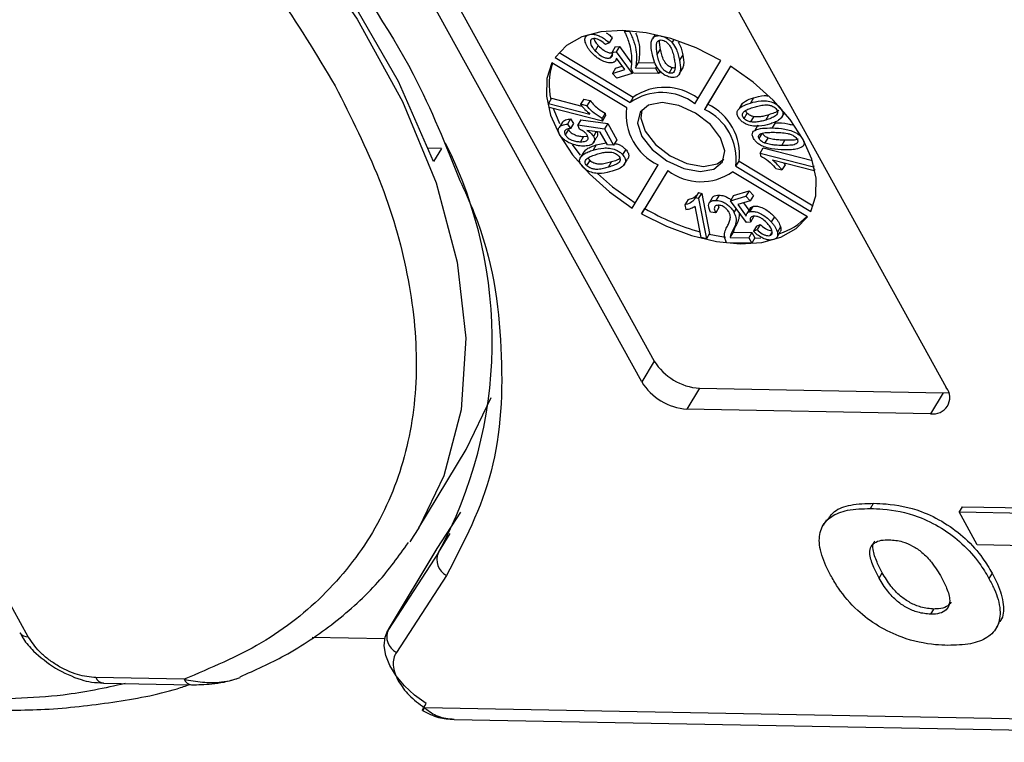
# Model space of a CAD drawing. Header units: millimetres. Extents: x 8853 to 11418, y 45 to 1005.
# Tile 273 of 278: x 11186 to 11207, y 674 to 690. Entities that reach past the tile are written whole.
import ezdxf

# ---------------------------------------------------------------- set-up
doc = ezdxf.new("R2010")
doc.units = ezdxf.units.MM

msp = doc.modelspace()

# ---------------------------------------------------------------- linework, layer by layer
at = {"color": 7, "linetype": 'Continuous', "lineweight": 25}
for p, q in [((11192.282, 695.45), (11199.55, 682.3)), ((11199.28, 681.853), (11192.012, 695.002)), ((11198.543, 694.881), (11205.811, 681.731)), ((11198.148, 689.295), (11198.15, 689.298)), ((11198.924, 689.384), (11198.914, 689.368)), ((11198.914, 689.368), (11199.021, 689.366)), ((11199.029, 689.379), (11199.021, 689.366)), ((11199.567, 689.296), (11199.509, 689.2)), ((11198.347, 689.064), (11198.28, 688.952)), ((11198.583, 689.117), (11198.505, 689.082)), ((11198.65, 689.229), (11198.583, 689.117)), ((11199.503, 689.19), (11199.5, 689.185)), ((11199.712, 689.265), (11199.712, 689.263)), ((11199.935, 689.122), (11199.975, 689.189)), ((11197.507, 688.912), (11199.097, 687.954)), ((11198.652, 688.883), (11198.601, 688.798)), ((11198.713, 689.031), (11198.646, 688.919)), ((11198.646, 688.919), (11198.735, 688.929)), ((11198.713, 689.031), (11198.802, 689.041)), ((11198.802, 689.041), (11198.735, 688.929)), ((11198.735, 688.929), (11199.075, 688.463)), ((11198.802, 689.041), (11199.064, 688.683)), ((11199.615, 688.872), (11199.683, 688.983)), ((11200.159, 688.862), (11200.092, 688.75)), ((11198.958, 687.724), (11197.354, 688.69)), ((11197.426, 688.809), (11199.03, 687.842)), ((11198.723, 688.738), (11198.748, 688.78)), ((11198.917, 688.545), (11198.741, 688.79)), ((11199.148, 688.586), (11199.215, 688.698)), ((11199.215, 688.698), (11199.564, 688.691)), ((11200.421, 687.816), (11200.979, 688.742)), ((11198.719, 688.576), (11198.651, 688.464)), ((11198.651, 688.464), (11198.917, 688.545)), ((11198.744, 688.362), (11198.651, 688.464)), ((11198.719, 688.576), (11198.863, 688.62)), ((11199.075, 688.463), (11198.744, 688.362)), ((11199.105, 688.471), (11199.053, 688.565)), ((11199.093, 688.492), (11199.075, 688.463)), ((11199.641, 688.461), (11199.105, 688.471)), ((11199.148, 688.586), (11199.576, 688.578)), ((11199.602, 688.621), (11199.576, 688.578)), ((11199.576, 688.578), (11199.641, 688.461)), ((11199.674, 688.515), (11199.641, 688.461)), ((11199.866, 688.473), (11199.933, 688.585)), ((11200.093, 688.466), (11200.161, 688.578)), ((11201.185, 688.619), (11200.627, 687.692)), ((11201.185, 688.619), (11200.694, 687.804)), ((11197.348, 687.932), (11197.281, 687.82)), ((11197.297, 687.736), (11197.281, 687.82)), ((11197.281, 687.82), (11198.171, 687.592)), ((11197.348, 687.932), (11198, 687.765)), ((11198.038, 687.915), (11197.97, 687.803)), ((11198.105, 687.769), (11197.97, 687.803)), ((11198.038, 687.915), (11198.173, 687.881)), ((11198.173, 687.881), (11198.105, 687.769)), ((11199.097, 687.954), (11199.03, 687.842)), ((11200.694, 687.804), (11200.627, 687.692)), ((11201.428, 687.81), (11201.361, 687.698)), ((11201.679, 687.942), (11201.611, 687.83)), ((11198.44, 687.444), (11197.297, 687.736)), ((11198.497, 687.61), (11198.429, 687.498)), ((11198.497, 687.61), (11198.507, 687.556)), ((11201.475, 687.5), (11201.542, 687.611)), ((11202.244, 687.736), (11202.243, 687.734)), ((11202.284, 687.522), (11202.351, 687.634)), ((11202.299, 687.55), (11202.343, 687.623)), ((11197.579, 687.42), (11197.511, 687.308)), ((11197.756, 687.488), (11197.689, 687.376)), ((11197.689, 687.376), (11197.754, 687.282)), ((11197.821, 687.394), (11197.754, 687.282)), ((11197.756, 687.488), (11197.821, 687.394)), ((11197.977, 687.472), (11197.909, 687.36)), ((11197.977, 687.472), (11198.552, 687.392)), ((11198.44, 687.444), (11198.429, 687.498)), ((11198.44, 687.444), (11198.507, 687.556)), ((11198.552, 687.392), (11198.484, 687.28)), ((11198.552, 687.392), (11198.746, 687.04)), ((11201.62, 687.424), (11201.687, 687.536)), ((11201.942, 687.466), (11202.009, 687.578)), ((11202.144, 687.407), (11202.076, 687.295)), ((11197.708, 687.263), (11197.64, 687.151)), ((11197.948, 687.267), (11197.909, 687.36)), ((11197.909, 687.36), (11198.484, 687.28)), ((11198.393, 687.205), (11198.103, 687.244)), ((11198.307, 687.216), (11198.245, 687.113)), ((11198.545, 686.931), (11198.393, 687.205)), ((11198.484, 687.28), (11198.679, 686.928)), ((11201.772, 687.354), (11201.704, 687.242)), ((11201.797, 687.068), (11201.865, 687.179)), ((11198.033, 687.111), (11197.965, 687)), ((11198.033, 687.111), (11198.118, 687.122)), ((11198.238, 686.967), (11198.306, 687.079)), ((11198.304, 686.931), (11198.52, 686.975)), ((11198.746, 687.04), (11198.679, 686.928)), ((11201.923, 686.968), (11201.991, 687.08)), ((11202.283, 686.92), (11202.351, 687.032)), ((11202.738, 687.056), (11202.735, 687.051)), ((11194.988, 686.855), (11194.711, 686.86)), ((11194.988, 686.855), (11194.819, 686.576)), ((11198.042, 686.787), (11197.974, 686.675)), ((11198.304, 686.931), (11198.237, 686.82)), ((11198.679, 686.928), (11198.545, 686.931)), ((11198.937, 686.835), (11198.87, 686.723)), ((11201.818, 686.754), (11201.886, 686.866)), ((11201.818, 686.754), (11202.961, 686.462)), ((11201.818, 686.754), (11201.829, 686.7)), ((11201.886, 686.866), (11202.941, 686.596)), ((11198.167, 686.601), (11198.099, 686.489)), ((11198.568, 686.455), (11198.635, 686.567)), ((11198.898, 686.5), (11198.965, 686.612)), ((11201.3, 686.474), (11201.367, 686.586)), ((11201.367, 686.586), (11202.957, 685.628)), ((11202.978, 686.378), (11202.087, 686.606)), ((11202.323, 686.545), (11202.356, 686.507)), ((11199.074, 685.579), (11199.632, 686.506)), ((11199.837, 686.382), (11199.279, 685.456)), ((11199.837, 686.382), (11199.347, 685.567)), ((11202.832, 685.389), (11201.228, 686.356)), ((11201.3, 686.474), (11202.904, 685.508)), ((11202.153, 686.429), (11202.288, 686.395)), ((11202.356, 686.507), (11202.288, 686.395)), ((11202.974, 686.483), (11202.961, 686.462)), ((11202.961, 686.462), (11202.978, 686.378)), ((11202.993, 686.403), (11202.978, 686.378)), ((11200.496, 685.91), (11200.429, 685.798)), ((11200.496, 685.91), (11200.568, 685.892)), ((11200.5, 685.78), (11200.568, 685.892)), ((11200.568, 685.892), (11200.735, 685.03)), ((11201.25, 685.847), (11201.582, 685.948)), ((11201.582, 685.948), (11201.514, 685.836)), ((11201.582, 685.948), (11201.674, 685.846)), ((11200.276, 685.762), (11200.208, 685.65)), ((11200.5, 685.78), (11200.429, 685.798)), ((11200.5, 685.78), (11200.667, 684.918)), ((11200.794, 685.796), (11200.726, 685.684)), ((11200.938, 685.856), (11200.87, 685.744)), ((11201.25, 685.847), (11201.183, 685.735)), ((11201.183, 685.735), (11201.514, 685.836)), ((11201.524, 685.269), (11201.183, 685.735)), ((11201.607, 685.734), (11201.341, 685.653)), ((11201.462, 685.69), (11201.578, 685.53)), ((11201.514, 685.836), (11201.607, 685.734)), ((11201.674, 685.846), (11201.607, 685.734)), ((11199.279, 685.456), (11199.347, 685.567)), ((11200.208, 685.65), (11200.228, 685.548)), ((11200.556, 684.946), (11200.426, 685.618)), ((11200.867, 685.477), (11200.753, 685.491)), ((11200.934, 685.589), (11200.867, 685.477)), ((11200.917, 685.631), (11200.934, 685.589)), ((11201.307, 685.566), (11201.259, 685.487)), ((11201.341, 685.653), (11201.517, 685.408)), ((11201.603, 685.572), (11201.536, 685.46)), ((11201.661, 685.613), (11201.593, 685.501)), ((11201.612, 685.279), (11201.524, 685.269)), ((11201.68, 685.391), (11201.612, 685.279)), ((11202.124, 685.394), (11202.056, 685.282)), ((11201.178, 684.949), (11201.246, 685.061)), ((11201.31, 685.228), (11201.243, 685.116)), ((11201.246, 685.061), (11201.641, 685.054)), ((11201.641, 685.054), (11201.574, 684.942)), ((11201.641, 685.054), (11201.706, 684.937)), ((11201.743, 685.193), (11201.675, 685.081)), ((11201.675, 685.081), (11201.753, 685.116)), ((11201.743, 685.193), (11201.82, 685.228)), ((11201.82, 685.228), (11201.753, 685.116)), ((11202.076, 685.067), (11202.03, 684.991)), ((11202.183, 684.956), (11202.251, 685.068)), ((11202.256, 685.173), (11202.189, 685.062)), ((11200.667, 684.918), (11200.556, 684.946)), ((11200.735, 685.03), (11200.667, 684.918)), ((11201.178, 684.949), (11201.574, 684.942)), ((11201.574, 684.942), (11201.639, 684.825)), ((11201.706, 684.937), (11201.639, 684.825)), ((11201.702, 684.93), (11201.835, 684.942)), ((11201.639, 684.825), (11201.103, 684.835)), ((11186.125, 676.39), (11182.069, 683.729)), ((11199.55, 682.3), (11199.28, 681.853)), ((11200.519, 681.716), (11200.249, 681.269)), ((11200.519, 681.716), (11205.743, 681.619)), ((11195.513, 680.407), (11196.051, 681.521)), ((11205.743, 681.619), (11205.474, 681.171)), ((11205.743, 681.619), (11205.858, 681.626)), ((11205.474, 681.171), (11200.249, 681.269)), ((11194.502, 678.728), (11195.513, 680.407)), ((11204.185, 679.139), (11204.253, 679.251)), ((11206.154, 679.178), (11206.086, 679.066)), ((11206.154, 679.178), (11208.741, 679.13)), ((11194.894, 678.28), (11195.4, 679.057)), ((11206.476, 678.361), (11206.086, 679.066)), ((11206.086, 679.066), (11208.673, 679.018)), ((11203.241, 678.894), (11203.174, 678.782)), ((11194.922, 678.195), (11195.17, 678.605)), ((11208.045, 678.332), (11206.476, 678.361)), ((11194.884, 678.265), (11193.839, 676.53)), ((11193.849, 676.546), (11194.894, 678.28)), ((11194.922, 678.195), (11193.849, 676.546)), ((11194.884, 678.265), (11194.894, 678.28)), ((11195.094, 677.705), (11194.02, 676.056)), ((11204.372, 677.648), (11204.439, 677.76)), ((11206.793, 677.754), (11206.725, 677.642)), ((11205.479, 676.873), (11205.547, 676.985)), ((11206.88, 676.575), (11206.948, 676.687)), ((11193.839, 676.53), (11193.849, 676.546)), ((11192.216, 676.382), (11193.771, 676.353)), ((11189.469, 675.479), (11187.579, 675.514)), ((11187.74, 675.394), (11189.63, 675.359)), ((11221.358, 674.368), (11194.627, 674.867)), ((11195.259, 674.62), (11221.681, 674.128))]:
    msp.add_line(p, q, dxfattribs=at)
at = {"color": 7, "linetype": 'Continuous', "lineweight": 25, "flags": 128}
for points in [[(11176.412, 702.11), (11178.65, 701.295), (11180.869, 700.292), (11183.034, 699.119), (11185.113, 697.792), (11187.074, 696.332), (11188.888, 694.761), (11190.526, 693.104), (11191.964, 691.384), (11193.18, 689.629), (11194.154, 687.865), (11194.874, 686.12), (11195.326, 684.418), (11195.506, 682.788), (11195.409, 681.253), (11195.037, 679.836), (11194.502, 678.728)], [(11194.819, 686.576), (11194.068, 688.288), (11193.075, 690.013), (11191.854, 691.725), (11190.423, 693.401), (11188.804, 695.014), (11187.019, 696.543), (11185.094, 697.963), (11183.058, 699.256), (11180.94, 700.402)], [(11200.979, 688.742), (11200.448, 689.01), (11199.907, 689.21), (11199.373, 689.337), (11198.865, 689.386), (11198.402, 689.355), (11197.998, 689.246), (11197.669, 689.061), (11197.426, 688.809)], [(11197.354, 688.69), (11197.245, 688.357), (11197.236, 687.98), (11197.327, 687.572), (11197.517, 687.148), (11197.797, 686.722), (11198.159, 686.309), (11198.59, 685.924), (11199.074, 685.579)], [(11202.904, 685.508), (11203.013, 685.841), (11203.023, 686.218), (11202.931, 686.626), (11202.741, 687.05), (11202.461, 687.476), (11202.099, 687.889), (11201.669, 688.274), (11201.185, 688.619)], [(11200.973, 687.083), (11200.752, 687.367), (11200.437, 687.61), (11200.075, 687.775), (11199.721, 687.838), (11199.429, 687.787), (11199.244, 687.632), (11199.193, 687.396), (11199.285, 687.115), (11199.506, 686.831), (11199.821, 686.588), (11200.183, 686.423), (11200.537, 686.36), (11200.829, 686.411), (11201.014, 686.566), (11201.065, 686.802), (11200.973, 687.083)], [(11197.385, 687.713), (11197.395, 687.684), (11197.515, 687.393)], [(11199.283, 687.685), (11199.261, 687.508), (11199.353, 687.227), (11199.573, 686.943), (11199.889, 686.7), (11200.251, 686.535), (11200.605, 686.472), (11200.897, 686.523), (11201.043, 686.625)], [(11197.788, 686.938), (11197.865, 686.834), (11197.96, 686.714)], [(11198.33, 686.32), (11198.657, 686.036), (11199.141, 685.691)], [(11199.279, 685.456), (11199.81, 685.188), (11200.351, 684.988), (11200.885, 684.861), (11201.393, 684.812), (11201.857, 684.843), (11202.26, 684.952), (11202.589, 685.137), (11202.832, 685.389)], [(11200.727, 685.018), (11200.953, 684.973), (11201.074, 684.955)], [(11194.502, 678.728), (11194.397, 678.56), (11194.307, 678.424)], [(11194.657, 674.96), (11194.411, 675.14), (11194.195, 675.34), (11194.016, 675.553), (11193.88, 675.772), (11193.794, 675.989), (11193.759, 676.195), (11193.778, 676.383), (11193.839, 676.53)], [(11194.627, 674.867), (11194.603, 674.836), (11194.587, 674.817), (11194.578, 674.81), (11194.578, 674.817), (11194.587, 674.836), (11194.603, 674.867), (11194.627, 674.909), (11194.657, 674.96)]]:
    msp.add_lwpolyline(points, dxfattribs=at)
at = {"color": 7, "linetype": 'Continuous', "lineweight": 25}
for centre, radius, start, end in [((11198.684, 688.233), 1.39, 161.1657, 193.5685), ((11199.708, 686.866), 1.188, 53.0921, 124.7728), ((11199.775, 686.978), 1.188, 53.0921, 124.7728), ((11200.187, 686.729), 1.189, 353.0949, 64.7646), ((11200.138, 687.581), 1.189, 173.0949, 244.7646), ((11200.12, 686.617), 1.189, 353.0949, 64.7646), ((11186.567, 682.731), 9.508, 331.5046, 26.4956), ((11200.551, 687.332), 1.188, 233.0921, 304.7728), ((11201.911, 689.989), 5.111, 239.8808, 254.3518), ((11201.826, 686.327), 1.359, 287.7737, 316.8958), ((11200.598, 682.943), 1.229, 211.5352, 266.3243), ((11200.328, 682.496), 1.229, 211.5352, 266.3243), ((11205.536, 681.515), 0.349, 259.7265, 38.1438), ((11195.262, 678.039), 0.374, 155.3138, 243.2733), ((11186.109, 676.591), 0.201, 214.6245, 274.5551), ((11194.189, 676.39), 0.374, 155.3138, 243.2733), ((11187.761, 675.59), 0.197, 202.6309, 263.9164), ((11189.654, 675.559), 0.201, 203.3104, 263.2193)]:
    msp.add_arc(centre, radius, start, end, dxfattribs=at)
for points, knots in [([(11175.194, 701.306), (11176.046, 701.039), (11177.78, 700.495), (11180.413, 699.318), (11183.027, 697.876), (11185.526, 696.178), (11187.816, 694.292), (11189.808, 692.287), (11191.481, 690.241), (11192.304, 688.872), (11192.708, 688.199)], [0, 0, 0, 0, 0.119843, 0.244, 0.371208, 0.5, 0.628792, 0.756, 0.880157, 1, 1, 1, 1]), ([(11183.474, 699.149), (11184.53, 698.479), (11186.792, 697.044), (11189.833, 694.403), (11192.466, 691.477), (11194.387, 688.674), (11195.08, 686.927), (11195.382, 686.168)], [0, 0, 0, 0, 0.190079, 0.407052, 0.624026, 0.836613, 1, 1, 1, 1]), ([(11198.069, 689.137), (11198.065, 689.164), (11198.057, 689.214), (11198.088, 689.269), (11198.128, 689.286), (11198.148, 689.295)], [0, 0, 0, 0, 0.386709, 0.682035, 1, 1, 1, 1]), ([(11198.148, 689.295), (11198.178, 689.301), (11198.231, 689.311), (11198.327, 689.289), (11198.418, 689.247), (11198.507, 689.189), (11198.558, 689.141), (11198.583, 689.117)], [0, 0, 0, 0, 0.231033, 0.410099, 0.588276, 0.79967, 1, 1, 1, 1]), ([(11198.516, 689.335), (11198.536, 689.323), (11198.585, 689.292), (11198.626, 689.253), (11198.65, 689.229)], [0, 0, 0, 0, 0.38916, 1, 1, 1, 1]), ([(11199.014, 689.12), (11199, 689.161), (11198.98, 689.222), (11198.944, 689.305), (11198.924, 689.347), (11198.914, 689.368)], [0, 0, 0, 0, 0.498245, 0.74893, 1, 1, 1, 1]), ([(11199.021, 689.366), (11199.055, 689.29), (11199.122, 689.138), (11199.185, 688.867), (11199.162, 688.694), (11199.148, 688.586)], [0, 0, 0, 0, 0.273562, 0.546402, 1, 1, 1, 1]), ([(11199.15, 689.327), (11199.161, 689.301), (11199.204, 689.2), (11199.25, 688.979), (11199.229, 688.806), (11199.215, 688.698)], [0, 0, 0, 0, 0.1123163, 0.4457179, 1, 1, 1, 1]), ([(11199.501, 688.901), (11199.489, 688.973), (11199.472, 689.078), (11199.498, 689.198), (11199.545, 689.256), (11199.614, 689.277), (11199.669, 689.273), (11199.702, 689.265), (11199.712, 689.263)], [0, 0, 0, 0, 0.39843, 0.578555, 0.76032, 0.861216, 0.962169, 1, 1, 1, 1]), ([(11198.202, 688.916), (11198.186, 688.935), (11198.154, 688.972), (11198.101, 689.046), (11198.082, 689.101), (11198.069, 689.137)], [0, 0, 0, 0, 0.256533, 0.513373, 1, 1, 1, 1]), ([(11198.228, 689.207), (11198.214, 689.2), (11198.186, 689.187), (11198.175, 689.142), (11198.188, 689.08), (11198.228, 689.012), (11198.265, 688.969), (11198.28, 688.952)], [0, 0, 0, 0, 0.177382, 0.334007, 0.546686, 0.828047, 1, 1, 1, 1]), ([(11198.505, 689.082), (11198.469, 689.114), (11198.418, 689.159), (11198.336, 689.199), (11198.279, 689.214), (11198.245, 689.211), (11198.23, 689.208), (11198.228, 689.207)], [0, 0, 0, 0, 0.432044, 0.616827, 0.802741, 0.978102, 1, 1, 1, 1]), ([(11198.255, 689.211), (11198.256, 689.207), (11198.26, 689.176), (11198.296, 689.124), (11198.333, 689.08), (11198.347, 689.064)], [0, 0, 0, 0, 0.097872, 0.6578, 1, 1, 1, 1]), ([(11198.347, 689.064), (11198.384, 689.027), (11198.438, 688.973), (11198.531, 688.923), (11198.598, 688.903), (11198.643, 688.903), (11198.663, 688.908), (11198.668, 688.91)], [0, 0, 0, 0, 0.404133, 0.590474, 0.778216, 0.938326, 1, 1, 1, 1]), ([(11199.053, 688.565), (11199.062, 688.63), (11199.079, 688.748), (11199.061, 688.936), (11199.029, 689.058), (11199.014, 689.12)], [0, 0, 0, 0, 0.376486, 0.686513, 1, 1, 1, 1]), ([(11199.615, 688.872), (11199.609, 688.907), (11199.596, 688.979), (11199.591, 689.072), (11199.607, 689.139), (11199.64, 689.17), (11199.676, 689.183), (11199.707, 689.181), (11199.725, 689.177), (11199.728, 689.177)], [0, 0, 0, 0, 0.26335, 0.527085, 0.70469, 0.820189, 0.900798, 0.982045, 1, 1, 1, 1]), ([(11199.683, 688.983), (11199.676, 689.02), (11199.663, 689.086), (11199.664, 689.148), (11199.664, 689.176)], [0, 0, 0, 0, 0.545778, 1, 1, 1, 1]), ([(11199.712, 689.263), (11199.743, 689.253), (11199.804, 689.233), (11199.883, 689.178), (11199.919, 689.139), (11199.935, 689.122)], [0, 0, 0, 0, 0.371423, 0.728316, 1, 1, 1, 1]), ([(11199.728, 689.177), (11199.744, 689.172), (11199.774, 689.161), (11199.824, 689.127), (11199.874, 689.075), (11199.921, 688.992), (11199.954, 688.891), (11199.97, 688.817), (11199.978, 688.779)], [0, 0, 0, 0, 0.0820242, 0.1644637, 0.2906291, 0.4572607, 0.7266127, 1, 1, 1, 1]), ([(11199.935, 689.122), (11199.968, 689.073), (11200.027, 688.985), (11200.067, 688.861), (11200.084, 688.787), (11200.092, 688.75)], [0, 0, 0, 0, 0.384765, 0.690499, 1, 1, 1, 1]), ([(11200.064, 689.133), (11200.073, 689.118), (11200.108, 689.064), (11200.134, 688.973), (11200.151, 688.899), (11200.159, 688.862)], [0, 0, 0, 0, 0.162302, 0.578587, 1, 1, 1, 1]), ([(11198.665, 688.697), (11198.64, 688.693), (11198.591, 688.684), (11198.488, 688.71), (11198.38, 688.762), (11198.279, 688.836), (11198.226, 688.89), (11198.202, 688.916)], [0, 0, 0, 0, 0.1775293, 0.3545983, 0.5767467, 0.8025741, 1, 1, 1, 1]), ([(11198.28, 688.952), (11198.317, 688.915), (11198.371, 688.861), (11198.464, 688.811), (11198.53, 688.791), (11198.575, 688.791), (11198.595, 688.797), (11198.601, 688.798)], [0, 0, 0, 0, 0.404133, 0.590474, 0.778216, 0.938326, 1, 1, 1, 1]), ([(11198.601, 688.798), (11198.617, 688.806), (11198.647, 688.82), (11198.659, 688.866), (11198.651, 688.901), (11198.646, 688.919)], [0, 0, 0, 0, 0.349755, 0.656837, 1, 1, 1, 1]), ([(11199.882, 688.386), (11199.849, 688.397), (11199.787, 688.417), (11199.7, 688.48), (11199.615, 688.578), (11199.539, 688.725), (11199.515, 688.837), (11199.501, 688.901)], [0, 0, 0, 0, 0.130102, 0.251339, 0.3866, 0.653267, 1, 1, 1, 1]), ([(11199.866, 688.473), (11199.851, 688.478), (11199.82, 688.488), (11199.771, 688.522), (11199.724, 688.57), (11199.674, 688.65), (11199.641, 688.752), (11199.624, 688.831), (11199.615, 688.872)], [0, 0, 0, 0, 0.081501, 0.16341, 0.28555, 0.424413, 0.709181, 1, 1, 1, 1]), ([(11199.933, 688.585), (11199.918, 688.59), (11199.888, 688.6), (11199.838, 688.634), (11199.792, 688.682), (11199.742, 688.762), (11199.708, 688.864), (11199.691, 688.943), (11199.683, 688.983)], [0, 0, 0, 0, 0.0815005, 0.1634104, 0.2855499, 0.4244132, 0.7091809, 1, 1, 1, 1]), ([(11200.159, 688.862), (11200.173, 688.788), (11200.192, 688.686), (11200.166, 688.602), (11200.159, 688.578)], [0, 0, 0, 0, 0.717385, 1, 1, 1, 1]), ([(11198.741, 688.79), (11198.738, 688.777), (11198.731, 688.745), (11198.705, 688.712), (11198.674, 688.701), (11198.665, 688.697)], [0, 0, 0, 0, 0.312881, 0.786724, 1, 1, 1, 1]), ([(11200.092, 688.75), (11200.104, 688.677), (11200.121, 688.572), (11200.095, 688.452), (11200.048, 688.394), (11199.979, 688.373), (11199.925, 688.376), (11199.891, 688.384), (11199.882, 688.386)], [0, 0, 0, 0, 0.397793, 0.578801, 0.761678, 0.860551, 0.959511, 1, 1, 1, 1]), ([(11199.978, 688.779), (11199.984, 688.743), (11199.995, 688.677), (11200.003, 688.581), (11199.985, 688.53), (11199.976, 688.504)], [0, 0, 0, 0, 0.367087, 0.679146, 1, 1, 1, 1]), ([(11199.976, 688.504), (11199.966, 688.492), (11199.949, 688.473), (11199.906, 688.466), (11199.879, 688.471), (11199.866, 688.473)], [0, 0, 0, 0, 0.474088, 0.731817, 1, 1, 1, 1]), ([(11199.997, 688.584), (11199.989, 688.582), (11199.971, 688.577), (11199.947, 688.582), (11199.933, 688.585)], [0, 0, 0, 0, 0.417701, 1, 1, 1, 1]), ([(11192.708, 688.199), (11193.047, 687.528), (11193.736, 686.161), (11194.314, 684.135), (11194.519, 682.164), (11194.288, 680.325), (11193.633, 678.686), (11192.577, 677.312), (11191.203, 676.21), (11190.04, 675.72), (11189.469, 675.479)], [0, 0, 0, 0, 0.119843, 0.244, 0.371208, 0.5, 0.628792, 0.756, 0.880157, 1, 1, 1, 1]), ([(11197.97, 687.803), (11197.984, 687.784), (11198.013, 687.747), (11198.078, 687.675), (11198.134, 687.625), (11198.171, 687.592)], [0, 0, 0, 0, 0.25618, 0.512169, 1, 1, 1, 1]), ([(11198.173, 687.881), (11198.202, 687.848), (11198.256, 687.785), (11198.365, 687.691), (11198.449, 687.639), (11198.497, 687.61)], [0, 0, 0, 0, 0.326474, 0.61543, 1, 1, 1, 1]), ([(11201.389, 687.475), (11201.369, 687.499), (11201.332, 687.546), (11201.318, 687.619), (11201.347, 687.696), (11201.442, 687.774), (11201.55, 687.81), (11201.611, 687.83)], [0, 0, 0, 0, 0.126146, 0.248685, 0.381789, 0.644448, 1, 1, 1, 1]), ([(11201.433, 687.807), (11201.454, 687.83), (11201.515, 687.894), (11201.615, 687.923), (11201.679, 687.942)], [0, 0, 0, 0, 0.358879, 1, 1, 1, 1]), ([(11201.611, 687.83), (11201.684, 687.85), (11201.79, 687.879), (11201.957, 687.878), (11202.072, 687.854), (11202.164, 687.806), (11202.214, 687.766), (11202.237, 687.741), (11202.243, 687.734)], [0, 0, 0, 0, 0.398487, 0.580423, 0.764447, 0.863754, 0.963105, 1, 1, 1, 1]), ([(11201.679, 687.942), (11201.75, 687.964), (11201.843, 687.992), (11201.957, 687.988), (11201.983, 687.986)], [0, 0, 0, 0, 0.774831, 1, 1, 1, 1]), ([(11201.691, 687.743), (11201.726, 687.753), (11201.798, 687.774), (11201.901, 687.792), (11201.994, 687.791), (11202.064, 687.772), (11202.115, 687.747), (11202.144, 687.724), (11202.157, 687.711), (11202.159, 687.709)], [0, 0, 0, 0, 0.2632099, 0.5269064, 0.7028949, 0.8221496, 0.9023964, 0.9833774, 1, 1, 1, 1]), ([(11198.429, 687.498), (11198.372, 687.534), (11198.256, 687.607), (11198.157, 687.707), (11198.111, 687.762), (11198.105, 687.769)], [0, 0, 0, 0, 0.457997, 0.937879, 1, 1, 1, 1]), ([(11201.475, 687.5), (11201.466, 687.511), (11201.447, 687.535), (11201.438, 687.576), (11201.447, 687.62), (11201.494, 687.668), (11201.581, 687.707), (11201.654, 687.731), (11201.691, 687.743)], [0, 0, 0, 0, 0.081496, 0.163467, 0.284617, 0.447025, 0.72114, 1, 1, 1, 1]), ([(11201.542, 687.611), (11201.533, 687.623), (11201.517, 687.643), (11201.513, 687.662), (11201.512, 687.669)], [0, 0, 0, 0, 0.605977, 1, 1, 1, 1]), ([(11201.687, 687.536), (11201.662, 687.542), (11201.624, 687.551), (11201.573, 687.581), (11201.552, 687.601), (11201.542, 687.611)], [0, 0, 0, 0, 0.475748, 0.740065, 1, 1, 1, 1]), ([(11202.159, 687.709), (11202.168, 687.697), (11202.187, 687.673), (11202.195, 687.632), (11202.185, 687.591), (11202.141, 687.543), (11202.055, 687.503), (11201.98, 687.478), (11201.942, 687.466)], [0, 0, 0, 0, 0.082176, 0.1647788, 0.2865512, 0.4266284, 0.7103604, 1, 1, 1, 1]), ([(11202.222, 687.673), (11202.221, 687.672), (11202.198, 687.644), (11202.121, 687.616), (11202.047, 687.591), (11202.009, 687.578)], [0, 0, 0, 0, 0.024351, 0.50715, 1, 1, 1, 1]), ([(11202.243, 687.734), (11202.263, 687.709), (11202.302, 687.66), (11202.314, 687.595), (11202.304, 687.563), (11202.299, 687.55)], [0, 0, 0, 0, 0.386236, 0.744508, 1, 1, 1, 1]), ([(11197.519, 687.154), (11197.507, 687.183), (11197.482, 687.238), (11197.502, 687.306), (11197.56, 687.356), (11197.631, 687.373), (11197.68, 687.376), (11197.689, 687.376)], [0, 0, 0, 0, 0.222912, 0.429114, 0.647214, 0.937531, 1, 1, 1, 1]), ([(11197.58, 687.418), (11197.594, 687.433), (11197.628, 687.47), (11197.699, 687.484), (11197.747, 687.487), (11197.756, 687.488)], [0, 0, 0, 0, 0.351894, 0.885237, 1, 1, 1, 1]), ([(11202.021, 687.379), (11201.949, 687.359), (11201.843, 687.33), (11201.676, 687.331), (11201.561, 687.355), (11201.467, 687.403), (11201.418, 687.443), (11201.395, 687.468), (11201.389, 687.475)], [0, 0, 0, 0, 0.397993, 0.580197, 0.764282, 0.864607, 0.964958, 1, 1, 1, 1]), ([(11201.62, 687.424), (11201.595, 687.43), (11201.556, 687.439), (11201.505, 687.469), (11201.485, 687.49), (11201.475, 687.5)], [0, 0, 0, 0, 0.475748, 0.740065, 1, 1, 1, 1]), ([(11201.942, 687.466), (11201.906, 687.456), (11201.84, 687.438), (11201.736, 687.417), (11201.659, 687.422), (11201.62, 687.424)], [0, 0, 0, 0, 0.367071, 0.679078, 1, 1, 1, 1]), ([(11202.009, 687.578), (11201.974, 687.568), (11201.907, 687.549), (11201.803, 687.529), (11201.726, 687.534), (11201.687, 687.536)], [0, 0, 0, 0, 0.367071, 0.679078, 1, 1, 1, 1]), ([(11202.299, 687.55), (11202.275, 687.519), (11202.231, 687.462), (11202.126, 687.413), (11202.056, 687.39), (11202.021, 687.379)], [0, 0, 0, 0, 0.388897, 0.692539, 1, 1, 1, 1]), ([(11202.144, 687.407), (11202.232, 687.405), (11202.351, 687.402), (11202.479, 687.369), (11202.512, 687.36)], [0, 0, 0, 0, 0.748611, 1, 1, 1, 1]), ([(11197.754, 687.282), (11197.721, 687.277), (11197.672, 687.27), (11197.632, 687.24), (11197.621, 687.21), (11197.626, 687.179), (11197.636, 687.159), (11197.64, 687.151)], [0, 0, 0, 0, 0.406374, 0.592589, 0.744614, 0.896945, 1, 1, 1, 1]), ([(11197.708, 687.263), (11197.72, 687.245), (11197.741, 687.213), (11197.795, 687.172), (11197.864, 687.138), (11197.948, 687.116), (11198.005, 687.113), (11198.033, 687.111)], [0, 0, 0, 0, 0.188744, 0.324822, 0.492508, 0.758011, 1, 1, 1, 1]), ([(11198.11, 687.141), (11198.099, 687.159), (11198.078, 687.191), (11198.018, 687.236), (11197.974, 687.255), (11197.948, 687.267)], [0, 0, 0, 0, 0.343105, 0.601089, 1, 1, 1, 1]), ([(11198.103, 687.244), (11198.121, 687.233), (11198.164, 687.205), (11198.215, 687.16), (11198.237, 687.126), (11198.245, 687.113)], [0, 0, 0, 0, 0.3125754, 0.7399071, 1, 1, 1, 1]), ([(11198.312, 687.225), (11198.321, 687.206), (11198.339, 687.165), (11198.334, 687.114), (11198.312, 687.091), (11198.302, 687.082)], [0, 0, 0, 0, 0.335434, 0.712863, 1, 1, 1, 1]), ([(11201.676, 687.071), (11201.665, 687.096), (11201.644, 687.147), (11201.657, 687.207), (11201.726, 687.264), (11201.869, 687.295), (11202.007, 687.295), (11202.076, 687.295)], [0, 0, 0, 0, 0.132467, 0.259515, 0.367846, 0.679603, 1, 1, 1, 1]), ([(11201.797, 687.068), (11201.792, 687.08), (11201.781, 687.104), (11201.788, 687.138), (11201.814, 687.168), (11201.882, 687.194), (11201.992, 687.202), (11202.082, 687.202), (11202.128, 687.202)], [0, 0, 0, 0, 0.085224, 0.171206, 0.283222, 0.43306, 0.713823, 1, 1, 1, 1]), ([(11201.991, 687.08), (11201.966, 687.092), (11201.929, 687.11), (11201.888, 687.145), (11201.872, 687.167), (11201.866, 687.178), (11201.865, 687.179)], [0, 0, 0, 0, 0.472419, 0.721549, 0.970751, 1, 1, 1, 1]), ([(11202.076, 687.295), (11202.165, 687.292), (11202.294, 687.286), (11202.475, 687.245), (11202.589, 687.197), (11202.672, 687.135), (11202.713, 687.088), (11202.73, 687.06), (11202.735, 687.051)], [0, 0, 0, 0, 0.397293, 0.573404, 0.751661, 0.853128, 0.954558, 1, 1, 1, 1]), ([(11202.128, 687.202), (11202.172, 687.2), (11202.264, 687.197), (11202.382, 687.185), (11202.483, 687.157), (11202.543, 687.125), (11202.59, 687.089), (11202.606, 687.065), (11202.614, 687.053)], [0, 0, 0, 0, 0.2717375, 0.5716425, 0.702765, 0.8346115, 0.9137322, 1, 1, 1, 1]), ([(11197.749, 686.966), (11197.712, 686.984), (11197.647, 687.016), (11197.565, 687.084), (11197.535, 687.13), (11197.519, 687.154)], [0, 0, 0, 0, 0.390927, 0.684716, 1, 1, 1, 1]), ([(11197.64, 687.151), (11197.653, 687.133), (11197.674, 687.101), (11197.727, 687.06), (11197.797, 687.026), (11197.881, 687.004), (11197.938, 687.001), (11197.965, 687)], [0, 0, 0, 0, 0.188744, 0.324822, 0.492508, 0.758011, 1, 1, 1, 1]), ([(11198.025, 686.906), (11198.003, 686.907), (11197.959, 686.909), (11197.867, 686.923), (11197.796, 686.949), (11197.749, 686.966)], [0, 0, 0, 0, 0.255327, 0.51102, 1, 1, 1, 1]), ([(11197.965, 687), (11198.005, 687.001), (11198.062, 687.003), (11198.114, 687.031), (11198.133, 687.062), (11198.13, 687.101), (11198.117, 687.127), (11198.11, 687.141)], [0, 0, 0, 0, 0.383963, 0.547613, 0.713022, 0.855096, 1, 1, 1, 1]), ([(11198.245, 687.113), (11198.254, 687.094), (11198.272, 687.053), (11198.263, 686.994), (11198.222, 686.946), (11198.144, 686.91), (11198.069, 686.907), (11198.025, 686.906)], [0, 0, 0, 0, 0.142548, 0.302942, 0.503054, 0.708879, 1, 1, 1, 1]), ([(11198.699, 686.963), (11198.729, 686.957), (11198.783, 686.947), (11198.861, 686.904), (11198.909, 686.865), (11198.932, 686.841), (11198.937, 686.835)], [0, 0, 0, 0, 0.347002, 0.629311, 0.911046, 1, 1, 1, 1]), ([(11202.336, 686.826), (11202.247, 686.83), (11202.118, 686.835), (11201.942, 686.876), (11201.835, 686.919), (11201.754, 686.973), (11201.705, 687.024), (11201.684, 687.057), (11201.676, 687.071)], [0, 0, 0, 0, 0.396817, 0.575976, 0.724424, 0.827652, 0.931402, 1, 1, 1, 1]), ([(11201.923, 686.968), (11201.899, 686.98), (11201.862, 686.998), (11201.821, 687.034), (11201.805, 687.055), (11201.798, 687.066), (11201.797, 687.068)], [0, 0, 0, 0, 0.472419, 0.721549, 0.970751, 1, 1, 1, 1]), ([(11202.283, 686.92), (11202.239, 686.922), (11202.16, 686.924), (11202.041, 686.935), (11201.963, 686.957), (11201.923, 686.968)], [0, 0, 0, 0, 0.381449, 0.686875, 1, 1, 1, 1]), ([(11202.351, 687.032), (11202.307, 687.034), (11202.228, 687.036), (11202.109, 687.047), (11202.03, 687.069), (11201.991, 687.08)], [0, 0, 0, 0, 0.381449, 0.686875, 1, 1, 1, 1]), ([(11202.614, 687.053), (11202.619, 687.041), (11202.63, 687.018), (11202.622, 686.983), (11202.596, 686.953), (11202.529, 686.928), (11202.421, 686.92), (11202.33, 686.92), (11202.283, 686.92)], [0, 0, 0, 0, 0.08344, 0.167457, 0.29018, 0.424177, 0.709194, 1, 1, 1, 1]), ([(11202.637, 687.058), (11202.63, 687.055), (11202.589, 687.036), (11202.487, 687.033), (11202.397, 687.032), (11202.351, 687.032)], [0, 0, 0, 0, 0.101922, 0.546447, 1, 1, 1, 1]), ([(11202.735, 687.051), (11202.747, 687.024), (11202.767, 686.977), (11202.756, 686.922), (11202.734, 686.9), (11202.724, 686.889)], [0, 0, 0, 0, 0.412337, 0.731236, 1, 1, 1, 1]), ([(11197.959, 686.648), (11197.983, 686.679), (11198.027, 686.736), (11198.131, 686.784), (11198.202, 686.808), (11198.237, 686.82)], [0, 0, 0, 0, 0.3844097, 0.6902704, 1, 1, 1, 1]), ([(11198.048, 686.783), (11198.066, 686.806), (11198.104, 686.853), (11198.199, 686.896), (11198.269, 686.92), (11198.304, 686.931)], [0, 0, 0, 0, 0.314196, 0.654943, 1, 1, 1, 1]), ([(11198.237, 686.82), (11198.31, 686.839), (11198.416, 686.869), (11198.584, 686.867), (11198.7, 686.842), (11198.794, 686.793), (11198.842, 686.753), (11198.864, 686.729), (11198.87, 686.723)], [0, 0, 0, 0, 0.397933, 0.582332, 0.768605, 0.868643, 0.968479, 1, 1, 1, 1]), ([(11198.316, 686.732), (11198.352, 686.742), (11198.418, 686.761), (11198.522, 686.781), (11198.599, 686.776), (11198.639, 686.774)], [0, 0, 0, 0, 0.367071, 0.679078, 1, 1, 1, 1]), ([(11198.639, 686.774), (11198.659, 686.769), (11198.693, 686.762), (11198.742, 686.736), (11198.769, 686.714), (11198.781, 686.701), (11198.783, 686.699)], [0, 0, 0, 0, 0.393428, 0.66797, 0.943111, 1, 1, 1, 1]), ([(11198.937, 686.835), (11198.957, 686.81), (11198.995, 686.762), (11199.006, 686.689), (11198.993, 686.64), (11198.968, 686.62), (11198.961, 686.615)], [0, 0, 0, 0, 0.2914269, 0.5672438, 0.8764008, 1, 1, 1, 1]), ([(11202.724, 686.889), (11202.68, 686.87), (11202.603, 686.837), (11202.464, 686.826), (11202.378, 686.826), (11202.336, 686.826)], [0, 0, 0, 0, 0.411775, 0.704334, 1, 1, 1, 1]), ([(11198.015, 686.464), (11197.995, 686.489), (11197.956, 686.538), (11197.945, 686.603), (11197.955, 686.635), (11197.959, 686.648)], [0, 0, 0, 0, 0.386236, 0.744508, 1, 1, 1, 1]), ([(11198.099, 686.489), (11198.091, 686.501), (11198.073, 686.523), (11198.063, 686.563), (11198.071, 686.605), (11198.116, 686.655), (11198.203, 686.695), (11198.278, 686.72), (11198.316, 686.732)], [0, 0, 0, 0, 0.078202, 0.156814, 0.274428, 0.428483, 0.711398, 1, 1, 1, 1]), ([(11198.167, 686.601), (11198.158, 686.613), (11198.142, 686.632), (11198.139, 686.65), (11198.137, 686.657)], [0, 0, 0, 0, 0.601102, 1, 1, 1, 1]), ([(11198.635, 686.567), (11198.599, 686.557), (11198.528, 686.536), (11198.425, 686.518), (11198.331, 686.519), (11198.261, 686.539), (11198.21, 686.563), (11198.182, 686.586), (11198.169, 686.599), (11198.167, 686.601)], [0, 0, 0, 0, 0.2632767, 0.5270468, 0.7047605, 0.8230989, 0.9031117, 0.9838647, 1, 1, 1, 1]), ([(11198.783, 686.699), (11198.793, 686.687), (11198.811, 686.663), (11198.82, 686.623), (11198.812, 686.579), (11198.765, 686.531), (11198.678, 686.491), (11198.605, 686.467), (11198.568, 686.455)], [0, 0, 0, 0, 0.081148, 0.162775, 0.281887, 0.440431, 0.71766, 1, 1, 1, 1]), ([(11198.814, 686.641), (11198.792, 686.629), (11198.738, 686.598), (11198.673, 686.578), (11198.635, 686.567)], [0, 0, 0, 0, 0.4151281, 1, 1, 1, 1]), ([(11198.87, 686.723), (11198.889, 686.699), (11198.927, 686.65), (11198.94, 686.577), (11198.909, 686.499), (11198.813, 686.422), (11198.706, 686.387), (11198.647, 686.368)], [0, 0, 0, 0, 0.129663, 0.25238, 0.389931, 0.65822, 1, 1, 1, 1]), ([(11201.829, 686.7), (11201.886, 686.664), (11202.002, 686.591), (11202.101, 686.491), (11202.147, 686.436), (11202.153, 686.429)], [0, 0, 0, 0, 0.458957, 0.935465, 1, 1, 1, 1]), ([(11202.288, 686.395), (11202.274, 686.414), (11202.245, 686.451), (11202.181, 686.523), (11202.124, 686.573), (11202.087, 686.606)], [0, 0, 0, 0, 0.256175, 0.51219, 1, 1, 1, 1]), ([(11198.647, 686.368), (11198.574, 686.348), (11198.468, 686.319), (11198.301, 686.319), (11198.187, 686.345), (11198.094, 686.392), (11198.045, 686.432), (11198.021, 686.457), (11198.015, 686.464)], [0, 0, 0, 0, 0.398455, 0.580367, 0.764167, 0.863829, 0.96352, 1, 1, 1, 1]), ([(11198.568, 686.455), (11198.532, 686.445), (11198.46, 686.424), (11198.357, 686.406), (11198.264, 686.408), (11198.194, 686.427), (11198.142, 686.451), (11198.114, 686.474), (11198.101, 686.487), (11198.099, 686.489)], [0, 0, 0, 0, 0.263277, 0.527047, 0.704761, 0.823099, 0.903112, 0.983865, 1, 1, 1, 1]), ([(11195.382, 686.168), (11195.487, 685.938), (11196.057, 684.694), (11196.347, 682.55), (11196.227, 679.876), (11195.469, 678.423), (11195.094, 677.705)], [0, 0, 0, 0, 0.070718, 0.38258, 0.694442, 1, 1, 1, 1]), ([(11200.429, 685.798), (11200.407, 685.766), (11200.362, 685.701), (11200.27, 685.664), (11200.215, 685.652), (11200.208, 685.65)], [0, 0, 0, 0, 0.45864, 0.935372, 1, 1, 1, 1]), ([(11200.276, 685.762), (11200.307, 685.771), (11200.367, 685.788), (11200.426, 685.819), (11200.445, 685.845), (11200.449, 685.851)], [0, 0, 0, 0, 0.465794, 0.874943, 1, 1, 1, 1]), ([(11200.753, 685.491), (11200.733, 685.542), (11200.704, 685.615), (11200.725, 685.694), (11200.769, 685.732), (11200.824, 685.744), (11200.859, 685.744), (11200.87, 685.744)], [0, 0, 0, 0, 0.392892, 0.572783, 0.753614, 0.921225, 1, 1, 1, 1]), ([(11200.795, 685.795), (11200.796, 685.798), (11200.802, 685.819), (11200.838, 685.843), (11200.891, 685.856), (11200.926, 685.856), (11200.938, 685.856)], [0, 0, 0, 0, 0.058699, 0.457129, 0.826432, 1, 1, 1, 1]), ([(11200.87, 685.744), (11200.905, 685.741), (11200.965, 685.736), (11201.056, 685.694), (11201.133, 685.641), (11201.207, 685.571), (11201.241, 685.517), (11201.259, 685.487)], [0, 0, 0, 0, 0.2315921, 0.3991134, 0.5659003, 0.765762, 1, 1, 1, 1]), ([(11200.938, 685.856), (11200.973, 685.853), (11201.033, 685.848), (11201.123, 685.806), (11201.174, 685.774), (11201.194, 685.755), (11201.195, 685.755)], [0, 0, 0, 0, 0.408435, 0.703875, 0.998019, 1, 1, 1, 1]), ([(11200.228, 685.548), (11200.247, 685.551), (11200.286, 685.557), (11200.356, 685.578), (11200.398, 685.602), (11200.426, 685.618)], [0, 0, 0, 0, 0.256205, 0.5122051, 1, 1, 1, 1]), ([(11200.926, 685.639), (11200.908, 685.638), (11200.876, 685.636), (11200.847, 685.613), (11200.835, 685.583), (11200.838, 685.537), (11200.856, 685.5), (11200.867, 685.477)], [0, 0, 0, 0, 0.2099276, 0.3702419, 0.5298621, 0.7162939, 1, 1, 1, 1]), ([(11201.153, 685.488), (11201.137, 685.512), (11201.111, 685.551), (11201.054, 685.597), (11201.002, 685.625), (11200.959, 685.637), (11200.935, 685.638), (11200.926, 685.639)], [0, 0, 0, 0, 0.3260028, 0.5383574, 0.7163882, 0.8951463, 1, 1, 1, 1]), ([(11201.107, 685.171), (11201.121, 685.199), (11201.149, 685.254), (11201.18, 685.337), (11201.185, 685.418), (11201.161, 685.469), (11201.153, 685.488)], [0, 0, 0, 0, 0.298377, 0.597096, 0.853169, 1, 1, 1, 1]), ([(11201.259, 685.487), (11201.276, 685.449), (11201.317, 685.357), (11201.299, 685.232), (11201.262, 685.155), (11201.243, 685.116)], [0, 0, 0, 0, 0.266548, 0.631499, 1, 1, 1, 1]), ([(11201.369, 685.481), (11201.369, 685.435), (11201.371, 685.341), (11201.331, 685.266), (11201.31, 685.228)], [0, 0, 0, 0, 0.488603, 1, 1, 1, 1]), ([(11201.517, 685.408), (11201.52, 685.421), (11201.527, 685.453), (11201.554, 685.486), (11201.584, 685.497), (11201.593, 685.501)], [0, 0, 0, 0, 0.317284, 0.779061, 1, 1, 1, 1]), ([(11201.593, 685.501), (11201.618, 685.505), (11201.667, 685.514), (11201.769, 685.489), (11201.876, 685.438), (11201.977, 685.364), (11202.031, 685.309), (11202.056, 685.282)], [0, 0, 0, 0, 0.1776741, 0.352669, 0.5716803, 0.7946425, 1, 1, 1, 1]), ([(11201.606, 685.57), (11201.614, 685.582), (11201.626, 685.601), (11201.651, 685.609), (11201.661, 685.613)], [0, 0, 0, 0, 0.597853, 1, 1, 1, 1]), ([(11201.661, 685.613), (11201.686, 685.617), (11201.735, 685.626), (11201.836, 685.601), (11201.943, 685.55), (11202.045, 685.476), (11202.098, 685.421), (11202.124, 685.394)], [0, 0, 0, 0, 0.177674, 0.352669, 0.57168, 0.794642, 1, 1, 1, 1]), ([(11201.657, 685.4), (11201.641, 685.392), (11201.612, 685.378), (11201.6, 685.334), (11201.605, 685.3), (11201.612, 685.281), (11201.612, 685.279)], [0, 0, 0, 0, 0.349762, 0.652672, 0.962091, 1, 1, 1, 1]), ([(11201.978, 685.246), (11201.948, 685.277), (11201.9, 685.325), (11201.816, 685.378), (11201.746, 685.404), (11201.692, 685.408), (11201.667, 685.402), (11201.657, 685.4)], [0, 0, 0, 0, 0.338842, 0.53301, 0.728333, 0.898026, 1, 1, 1, 1]), ([(11202.056, 685.282), (11202.072, 685.263), (11202.104, 685.226), (11202.157, 685.152), (11202.176, 685.097), (11202.189, 685.062)], [0, 0, 0, 0, 0.2565973, 0.5135383, 1, 1, 1, 1]), ([(11202.124, 685.394), (11202.14, 685.375), (11202.172, 685.338), (11202.224, 685.264), (11202.244, 685.209), (11202.256, 685.173)], [0, 0, 0, 0, 0.2565973, 0.5135383, 1, 1, 1, 1]), ([(11201.068, 684.915), (11201.063, 684.942), (11201.052, 684.994), (11201.06, 685.083), (11201.089, 685.137), (11201.107, 685.171)], [0, 0, 0, 0, 0.277365, 0.527842, 1, 1, 1, 1]), ([(11201.243, 685.116), (11201.236, 685.103), (11201.221, 685.075), (11201.192, 685.024), (11201.184, 684.979), (11201.178, 684.949)], [0, 0, 0, 0, 0.260268, 0.520541, 1, 1, 1, 1]), ([(11201.31, 685.228), (11201.303, 685.214), (11201.289, 685.187), (11201.26, 685.135), (11201.251, 685.09), (11201.246, 685.061)], [0, 0, 0, 0, 0.260268, 0.520541, 1, 1, 1, 1]), ([(11202.11, 684.903), (11202.08, 684.897), (11202.028, 684.887), (11201.926, 684.911), (11201.828, 684.957), (11201.741, 685.018), (11201.695, 685.062), (11201.675, 685.081)], [0, 0, 0, 0, 0.231218, 0.408045, 0.624904, 0.840008, 1, 1, 1, 1]), ([(11201.753, 685.116), (11201.788, 685.085), (11201.838, 685.04), (11201.92, 685), (11201.977, 684.984), (11202.012, 684.986), (11202.028, 684.99), (11202.03, 684.991)], [0, 0, 0, 0, 0.4214198, 0.6080374, 0.7953315, 0.9757572, 1, 1, 1, 1]), ([(11201.82, 685.228), (11201.855, 685.197), (11201.906, 685.152), (11201.987, 685.113), (11202.038, 685.096), (11202.063, 685.099), (11202.072, 685.1)], [0, 0, 0, 0, 0.467724, 0.674846, 0.882719, 1, 1, 1, 1]), ([(11202.03, 684.991), (11202.043, 684.996), (11202.068, 685.008), (11202.083, 685.047), (11202.075, 685.104), (11202.039, 685.175), (11201.998, 685.223), (11201.978, 685.246)], [0, 0, 0, 0, 0.150705, 0.302187, 0.50178, 0.762512, 1, 1, 1, 1]), ([(11202.189, 685.062), (11202.193, 685.034), (11202.201, 684.984), (11202.17, 684.929), (11202.13, 684.912), (11202.11, 684.903)], [0, 0, 0, 0, 0.386709, 0.682035, 1, 1, 1, 1]), ([(11202.256, 685.173), (11202.263, 685.145), (11202.271, 685.105), (11202.252, 685.078), (11202.247, 685.07)], [0, 0, 0, 0, 0.7299186, 1, 1, 1, 1]), ([(11201.103, 684.835), (11201.099, 684.841), (11201.091, 684.855), (11201.079, 684.882), (11201.072, 684.902), (11201.068, 684.915)], [0, 0, 0, 0, 0.250365, 0.500887, 1, 1, 1, 1]), ([(11203.346, 677.682), (11203.306, 677.758), (11203.185, 677.988), (11203.065, 678.351), (11203.105, 678.723), (11203.323, 678.981), (11203.696, 679.127), (11204.015, 679.135), (11204.185, 679.139)], [0, 0, 0, 0, 0.096763, 0.291773, 0.464613, 0.63772, 0.807851, 1, 1, 1, 1]), ([(11203.257, 678.884), (11203.303, 678.952), (11203.41, 679.112), (11203.767, 679.237), (11204.084, 679.246), (11204.253, 679.251)], [0, 0, 0, 0, 0.262587, 0.608884, 1, 1, 1, 1]), ([(11204.185, 679.139), (11204.273, 679.135), (11204.594, 679.123), (11205.119, 679.026), (11205.715, 678.731), (11206.177, 678.382), (11206.511, 678.002), (11206.661, 677.749), (11206.725, 677.642)], [0, 0, 0, 0, 0.095574, 0.349117, 0.516447, 0.683176, 0.865288, 1, 1, 1, 1]), ([(11204.253, 679.251), (11204.34, 679.247), (11204.661, 679.235), (11205.186, 679.138), (11205.782, 678.843), (11206.245, 678.494), (11206.578, 678.114), (11206.729, 677.861), (11206.793, 677.754)], [0, 0, 0, 0, 0.095574, 0.349117, 0.516447, 0.683176, 0.865288, 1, 1, 1, 1]), ([(11190.668, 675.532), (11190.992, 675.677), (11191.726, 676.004), (11192.716, 676.685), (11193.62, 677.488), (11194.07, 678.117), (11194.278, 678.408)], [0, 0, 0, 0, 0.21541, 0.486398, 0.762981, 1, 1, 1, 1]), ([(11204.372, 677.648), (11204.332, 677.724), (11204.243, 677.894), (11204.165, 678.118), (11204.173, 678.302), (11204.263, 678.409), (11204.408, 678.465), (11204.529, 678.468), (11204.588, 678.47)], [0, 0, 0, 0, 0.195594, 0.436127, 0.579848, 0.724086, 0.864207, 1, 1, 1, 1]), ([(11204.439, 677.76), (11204.399, 677.836), (11204.309, 678.007), (11204.238, 678.226), (11204.23, 678.384), (11204.271, 678.428), (11204.28, 678.438)], [0, 0, 0, 0, 0.314131, 0.700434, 0.931255, 1, 1, 1, 1]), ([(11204.588, 678.47), (11204.68, 678.462), (11204.842, 678.448), (11205.092, 678.342), (11205.315, 678.19), (11205.533, 677.954), (11205.643, 677.77), (11205.708, 677.661)], [0, 0, 0, 0, 0.204761, 0.357913, 0.511037, 0.711107, 1, 1, 1, 1]), ([(11205.846, 676.205), (11205.758, 676.209), (11205.448, 676.221), (11204.936, 676.326), (11204.348, 676.603), (11203.862, 676.97), (11203.541, 677.35), (11203.395, 677.597), (11203.346, 677.682)], [0, 0, 0, 0, 0.097263, 0.341984, 0.513045, 0.684302, 0.89238, 1, 1, 1, 1]), ([(11205.547, 676.985), (11205.454, 676.993), (11205.291, 677.007), (11205.035, 677.113), (11204.805, 677.269), (11204.598, 677.494), (11204.496, 677.665), (11204.439, 677.76)], [0, 0, 0, 0, 0.209846, 0.372333, 0.535081, 0.742489, 1, 1, 1, 1]), ([(11205.708, 677.661), (11205.747, 677.585), (11205.835, 677.415), (11205.901, 677.19), (11205.863, 677.015), (11205.754, 676.914), (11205.613, 676.875), (11205.513, 676.874), (11205.479, 676.873)], [0, 0, 0, 0, 0.203596, 0.451902, 0.607587, 0.763348, 0.919516, 1, 1, 1, 1]), ([(11206.793, 677.754), (11206.833, 677.677), (11206.954, 677.447), (11207.047, 677.093), (11207.041, 676.803), (11206.95, 676.708), (11206.937, 676.695)], [0, 0, 0, 0, 0.195837, 0.591117, 0.941322, 1, 1, 1, 1]), ([(11205.479, 676.873), (11205.387, 676.881), (11205.223, 676.895), (11204.968, 677.001), (11204.738, 677.157), (11204.53, 677.382), (11204.428, 677.553), (11204.372, 677.648)], [0, 0, 0, 0, 0.209846, 0.372333, 0.535081, 0.742489, 1, 1, 1, 1]), ([(11206.725, 677.642), (11206.765, 677.566), (11206.885, 677.336), (11206.99, 676.974), (11206.936, 676.608), (11206.707, 676.357), (11206.33, 676.218), (11206.012, 676.209), (11205.846, 676.205)], [0, 0, 0, 0, 0.096905, 0.2924998, 0.46579, 0.6391935, 0.8106455, 1, 1, 1, 1]), ([(11205.913, 677.13), (11205.883, 677.095), (11205.823, 677.023), (11205.68, 676.987), (11205.58, 676.986), (11205.547, 676.985)], [0, 0, 0, 0, 0.385954, 0.791166, 1, 1, 1, 1]), ([(11185.952, 676.478), (11185.975, 676.433), (11186.047, 676.294), (11186.282, 676.019), (11186.545, 675.832), (11186.709, 675.715)], [0, 0, 0, 0, 0.151858, 0.468004, 1, 1, 1, 1]), ([(11186.747, 675.778), (11186.679, 675.823), (11186.542, 675.912), (11186.311, 676.116), (11186.198, 676.282), (11186.125, 676.39)], [0, 0, 0, 0, 0.260329, 0.521114, 1, 1, 1, 1]), ([(11194.02, 676.056), (11193.999, 676.014), (11193.956, 675.932), (11193.948, 675.78), (11193.977, 675.616), (11194.033, 675.5), (11194.061, 675.443)], [0, 0, 0, 0, 0.249887, 0.499995, 0.749887, 1, 1, 1, 1]), ([(11187.579, 675.514), (11187.45, 675.528), (11187.25, 675.55), (11186.961, 675.659), (11186.819, 675.739), (11186.747, 675.778)], [0, 0, 0, 0, 0.478886, 0.739215, 1, 1, 1, 1]), ([(11186.709, 675.715), (11186.892, 675.622), (11187.146, 675.493), (11187.497, 675.409), (11187.653, 675.404), (11187.738, 675.401)], [0, 0, 0, 0, 0.5380272, 0.7478299, 1, 1, 1, 1]), ([(11188.202, 675.385), (11187.768, 675.291), (11186.713, 675.063), (11185.501, 675.055), (11184.787, 675.05)], [0, 0, 0, 0, 0.4107, 1, 1, 1, 1]), ([(11185.106, 674.815), (11185.568, 674.814), (11186.548, 674.811), (11187.95, 674.977), (11188.99, 675.162), (11189.506, 675.338), (11189.599, 675.37)], [0, 0, 0, 0, 0.286491, 0.6065629, 0.9290165, 1, 1, 1, 1]), ([(11189.469, 675.479), (11189.598, 675.454), (11189.854, 675.404), (11190.206, 675.408), (11190.483, 675.451), (11190.612, 675.498), (11190.672, 675.519)], [0, 0, 0, 0, 0.335147, 0.669259, 0.848524, 1, 1, 1, 1]), ([(11189.63, 675.359), (11189.768, 675.363), (11189.978, 675.369), (11190.335, 675.414), (11190.528, 675.472), (11190.631, 675.503)], [0, 0, 0, 0, 0.470382, 0.719422, 1, 1, 1, 1]), ([(11194.578, 674.81), (11194.692, 674.753), (11194.906, 674.643), (11195.145, 674.628), (11195.258, 674.62)], [0, 0, 0, 0, 0.529898, 1, 1, 1, 1]), ([(11194.627, 674.867), (11194.719, 674.796), (11194.906, 674.653), (11195.141, 674.635), (11195.259, 674.626)], [0, 0, 0, 0, 0.493606, 1, 1, 1, 1])]:
    msp.add_open_spline(points, degree=3, knots=knots, dxfattribs=at)
msp.add_open_spline([(11194.061, 675.443), (11194.131, 675.337), (11194.27, 675.126), (11194.508, 674.953), (11194.627, 674.867)], degree=3, dxfattribs=at)

doc.saveas('drawing.dxf')
